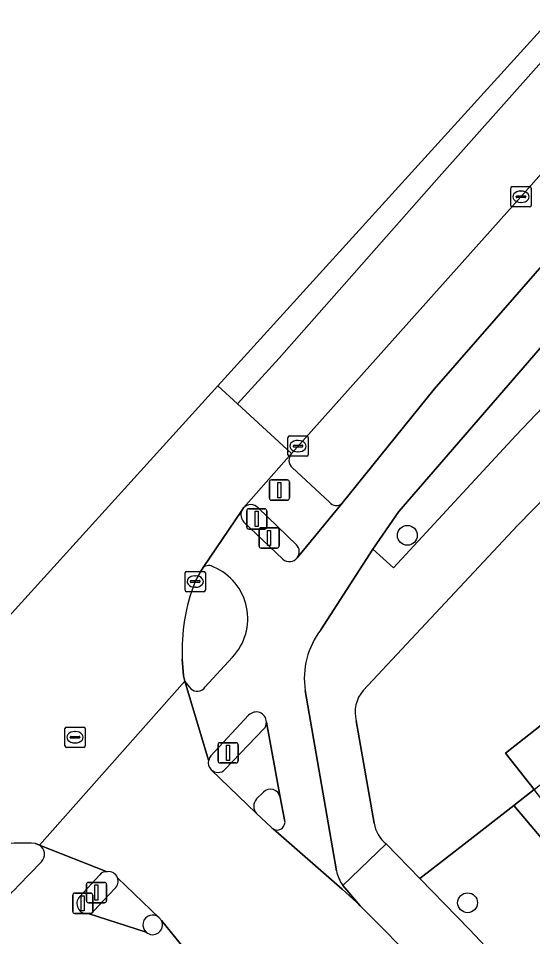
# Model space of a CAD drawing. Extents: x 159217 to 160349, y 381246 to 382172.
# Drawn here: x 159551.64 to 159576.97, y 381550.47 to 381595.69 of the extents above; entities that cross this region are included whole.
import ezdxf

# ---------------------------------------------------------------- set-up
doc = ezdxf.new("R2010")
doc.units = 0
for name, color, linetype in [('IMGEO_Berm_groen', 7, 'Continuous'), ('IMGEO_Boom', 7, 'Continuous'), ('IMGEO_Drukknoppaal', 7, 'Continuous'), ('IMGEO_Fietspad_gesloten', 7, 'Continuous'), ('IMGEO_Groenvoorziening', 7, 'Continuous'), ('IMGEO_Haag', 7, 'Continuous'), ('IMGEO_Kolk', 7, 'Continuous'), ('IMGEO_Rijbaan_lokaal_gesloten', 7, 'Continuous'), ('IMGEO_Rijbaan_regionaal_gesloten', 7, 'Continuous'), ('IMGEO_Rioolput', 7, 'Continuous'), ('IMGEO_Verkeerseiland_gesloten', 7, 'Continuous'), ('IMGEO_Verkeersregelinstallatiepaal', 7, 'Continuous'), ('IMGEO_Voetpad_open', 7, 'Continuous')]:
    doc.layers.add(name, color=color, linetype=linetype)

msp = doc.modelspace()

# ---------------------------------------------------------------- linework, layer by layer
at = {"layer": 'IMGEO_Berm_groen'}
for points in [[(159607.679, 381616.725), (159613.744, 381622.115), (159612.549, 381623.266), (159610.908, 381621.552), (159610.29, 381621.006), (159598.499, 381610.865), (159596.374, 381609.038), (159594.883, 381607.659), (159594.598, 381607.362), (159591.194, 381603.627), (159576.4, 381586.908), (159565.086, 381574.257)], [(159567.596, 381571.823), (159572.118, 381577.431), (159597.116, 381606.063)], [(159565.128, 381573.568), (159566.963, 381571.871)]]:
    msp.add_lwpolyline(points, dxfattribs=at)
for centre, radius, start, end in [((159565.472, 381573.935), 0.503, 140.1125, 226.8642), ((159567.3, 381572.114), 0.415, 215.8301, 315.4971)]:
    msp.add_arc(centre, radius, start, end, dxfattribs=at)
at = {"layer": 'IMGEO_Boom'}
for centre in [(159570.803, 381570.233), (159573.769, 381552.138)]:
    msp.add_circle(centre, 0.489, dxfattribs=at)
at = {"layer": 'IMGEO_Drukknoppaal'}
for p, q in [((159563.594, 381570.604), (159564.384, 381570.604)), ((159564.384, 381570.604), (159563.594, 381570.604)), ((159563.494, 381569.704), (159563.494, 381570.504)), ((159563.494, 381570.504), (159563.494, 381569.704)), ((159564.484, 381570.504), (159564.484, 381569.704)), ((159564.484, 381569.704), (159564.484, 381570.504)), ((159564.384, 381569.604), (159563.594, 381569.604)), ((159563.594, 381569.604), (159564.384, 381569.604)), ((159554.313, 381551.71), (159554.313, 381552.51)), ((159554.313, 381552.51), (159554.313, 381551.71)), ((159554.413, 381552.61), (159555.203, 381552.61)), ((159555.203, 381552.61), (159554.413, 381552.61)), ((159555.303, 381552.51), (159555.303, 381551.71)), ((159555.303, 381551.71), (159555.303, 381552.51)), ((159555.203, 381551.61), (159554.413, 381551.61)), ((159554.413, 381551.61), (159555.203, 381551.61))]:
    msp.add_line(p, q, dxfattribs=at)
for points in [[(159563.914, 381570.479), (159564.064, 381570.479), (159564.064, 381569.729), (159563.914, 381569.729), (159563.914, 381570.479)], [(159554.733, 381552.485), (159554.883, 381552.485), (159554.883, 381551.735), (159554.733, 381551.735), (159554.733, 381552.485)]]:
    msp.add_lwpolyline(points, dxfattribs=at)
for centre, start, end in [((159563.594, 381570.504), 90, 180), ((159563.594, 381570.504), 90, 180), ((159564.384, 381570.504), 0, 90), ((159564.384, 381570.504), 360, 90), ((159563.594, 381569.704), 180, 270), ((159563.594, 381569.704), 180, 270), ((159564.384, 381569.704), 270, 0), ((159564.384, 381569.704), 270, 0), ((159554.413, 381552.51), 90, 180), ((159554.413, 381552.51), 90, 180), ((159555.203, 381552.51), 0, 90), ((159555.203, 381552.51), 360, 90), ((159554.413, 381551.71), 180, 270), ((159554.413, 381551.71), 180, 270), ((159555.203, 381551.71), 270, 0), ((159555.203, 381551.71), 270, 0)]:
    msp.add_arc(centre, 0.1, start, end, dxfattribs=at)
at = {"layer": 'IMGEO_Fietspad_gesloten'}
for points in [[(159597.116, 381606.063), (159572.118, 381577.431), (159567.596, 381571.823), (159565.378, 381569.131)], [(159566.542, 381565.586), (159569.103, 381569.548), (159570.375, 381571.412), (159595.938, 381600.933)], [(159562.645, 381571.455), (159560.748, 381568.654)], [(159564.671, 381569.061), (159563.689, 381569.995), (159562.75, 381570.888)], [(159562.182, 381564.231), (159560.83, 381562.758)], [(159559.847, 381563.054), (159561.005, 381559.157)], [(159567.304, 381553.714), (159565.771, 381562.596)], [(159561.125, 381559.375), (159562.983, 381561.372)], [(159563.859, 381561.038), (159564.534, 381557.335), (159564.755, 381556.22)], [(159564.187, 381555.775), (159567.588, 381552.808), (159568.319, 381552.145), (159568.481, 381551.989), (159567.916, 381552.646), (159567.621, 381552.983)], [(159556.009, 381553.667), (159552.675, 381554.982)], [(159552.776, 381554.151), (159551.637, 381552.985)], [(159554.645, 381552.43), (159555.653, 381553.521)], [(159557.934, 381550.692), (159555.074, 381551.602)], [(159562.533, 381546.538), (159558.685, 381551.263)]]:
    msp.add_lwpolyline(points, dxfattribs=at)
for centre, radius, start, end in [((159563.102, 381571.246), 0.502, 155.4549, 225.5281), ((159564.993, 381569.415), 0.479, 227.7607, 323.5481), ((159561.013, 381568.32), 0.426, 54.5192, 128.3898), ((159560.188, 381566.13), 2.754, 316.399, 67.0839), ((159569.649, 381563.19), 3.924, 142.3692, 188.7122), ((159561.666, 381564.169), 2.133, 211.5083, 224.2629), ((159560.453, 381562.991), 0.443, 224.6315, 328.2307), ((159563.354, 381561.029), 0.505, 1.0192, 137.2393), ((159561.903, 381558.805), 0.964, 143.7551, 158.583), ((159564.389, 381556.103), 0.385, 238.4103, 17.7436), ((159552.384, 381554.525), 0.542, 316.3189, 57.5407), ((159555.954, 381553.295), 0.376, 81.5368, 143.0615), ((159569.295, 381554.143), 2.036, 192.1623, 214.7259), ((159549.265, 381554.919), 3.06, 246.7623, 320.8049), ((159555.022, 381552.1), 0.501, 138.8011, 275.9777), ((159558.259, 381551.044), 0.479, 227.3179, 27.1749)]:
    msp.add_arc(centre, radius, start, end, dxfattribs=at)
at = {"layer": 'IMGEO_Groenvoorziening'}
for points in [[(159601.317, 381602.117), (159604.58, 381605.65), (159608.003, 381609.357), (159615.445, 381617.382), (159615.553, 381617.498), (159613.837, 381619.072), (159609.864, 381615.275), (159605.72, 381611.514), (159602.096, 381607.781), (159601.919, 381607.599), (159595.938, 381600.933), (159570.375, 381571.412), (159569.103, 381569.548), (159570.116, 381568.628), (159576.151, 381575.152), (159585.596, 381585.056)], [(159575.636, 381559.503), (159577.049, 381557.715), (159623.339, 381594.077), (159621.716, 381595.714)], [(159576.056, 381556.935), (159580.454, 381551.717), (159583.479, 381547.014), (159584.683, 381547.956), (159584.068, 381548.786), (159577.496, 381557.149), (159577.049, 381557.715)], [(159573.858, 381550.817), (159577.265, 381547.216), (159580.2, 381544.451), (159583.479, 381547.014), (159580.454, 381551.717), (159576.056, 381556.935), (159573.741, 381555.137), (159571.415, 381553.33)]]:
    msp.add_lwpolyline(points, close=True, dxfattribs=at)
for points in [[(159569.753, 381555.039), (159571.415, 381553.33), (159573.741, 381555.137), (159576.056, 381556.935), (159577.049, 381557.715), (159575.636, 381559.503), (159621.716, 381595.714), (159620.974, 381596.463), (159619.886, 381597.826), (159619.316, 381598.78), (159618.848, 381599.789), (159618.489, 381600.841), (159618.241, 381601.924), (159618.108, 381603.028), (159616.639, 381614.101), (159606.917, 381603.647), (159577.717, 381572.249), (159576.221, 381570.71), (159568.625, 381562.589)], [(159568.283, 381561.09), (159569.166, 381556.062)]]:
    msp.add_lwpolyline(points, dxfattribs=at)
for centre, radius, start, end in [((159569.855, 381561.52), 1.629, 138.9977, 195.298), ((159570.749, 381556.29), 1.599, 188.2115, 231.4831)]:
    msp.add_arc(centre, radius, start, end, dxfattribs=at)
at = {"layer": 'IMGEO_Haag'}
msp.add_lwpolyline([(159615.553, 381617.498), (159613.837, 381619.072), (159609.864, 381615.275), (159605.72, 381611.514), (159602.096, 381607.781), (159601.919, 381607.599), (159595.938, 381600.933), (159570.375, 381571.412), (159569.103, 381569.548), (159570.116, 381568.628), (159576.151, 381575.152), (159585.596, 381585.056), (159601.317, 381602.117), (159604.58, 381605.65), (159608.003, 381609.357), (159615.445, 381617.382)], close=True, dxfattribs=at)
at = {"layer": 'IMGEO_Kolk'}
for p, q in [((159575.899, 381586.482), (159575.899, 381587.334)), ((159575.974, 381587.408), (159576.826, 381587.408)), ((159576.9, 381587.334), (159576.9, 381586.482)), ((159576.158, 381586.902), (159576.158, 381586.914)), ((159576.201, 381586.951), (159576.599, 381586.951)), ((159576.387, 381587.188), (159576.412, 381587.188)), ((159576.642, 381586.914), (159576.642, 381586.902)), ((159576.596, 381586.865), (159576.198, 381586.865)), ((159576.41, 381586.628), (159576.385, 381586.628)), ((159576.826, 381586.408), (159575.974, 381586.408)), ((159564.991, 381575.126), (159565.843, 381575.126)), ((159564.916, 381574.2), (159564.916, 381575.052)), ((159565.218, 381574.669), (159565.616, 381574.669)), ((159565.404, 381574.906), (159565.429, 381574.906)), ((159565.917, 381575.052), (159565.917, 381574.2)), ((159565.175, 381574.62), (159565.175, 381574.632)), ((159565.613, 381574.583), (159565.215, 381574.583)), ((159565.427, 381574.346), (159565.402, 381574.346)), ((159565.659, 381574.632), (159565.659, 381574.62)), ((159565.843, 381574.126), (159564.991, 381574.126)), ((159559.849, 381567.533), (159559.849, 381568.385)), ((159559.924, 381568.459), (159560.776, 381568.459)), ((159560.85, 381568.385), (159560.85, 381567.533)), ((159560.108, 381567.953), (159560.108, 381567.965)), ((159560.546, 381567.916), (159560.148, 381567.916)), ((159560.151, 381568.002), (159560.549, 381568.002)), ((159560.337, 381568.239), (159560.362, 381568.239)), ((159560.592, 381567.965), (159560.592, 381567.953)), ((159560.776, 381567.459), (159559.924, 381567.459)), ((159560.36, 381567.679), (159560.335, 381567.679))]:
    msp.add_line(p, q, dxfattribs=at)
for points in [[(159575.899, 381586.482), (159575.899, 381587.334)], [(159575.974, 381587.408), (159576.826, 381587.408)], [(159576.9, 381587.334), (159576.9, 381586.482)], [(159576.826, 381586.408), (159575.974, 381586.408)], [(159564.991, 381575.126), (159565.843, 381575.126)], [(159564.916, 381574.2), (159564.916, 381575.052)], [(159565.917, 381575.052), (159565.917, 381574.2)], [(159565.843, 381574.126), (159564.991, 381574.126)], [(159559.849, 381567.533), (159559.849, 381568.385)], [(159559.924, 381568.459), (159560.776, 381568.459)], [(159560.85, 381568.385), (159560.85, 381567.533)], [(159560.776, 381567.459), (159559.924, 381567.459)]]:
    msp.add_lwpolyline(points, dxfattribs=at)
for centre, radius, start, end in [((159575.976, 381587.332), 0.0765, 91.552, 178.448), ((159575.976, 381587.332), 0.0765, 91.552, 178.448), ((159576.824, 381587.332), 0.0765, 1.552, 88.448), ((159576.824, 381587.332), 0.0765, 1.552, 88.448), ((159576.198, 381586.911), 0.0403, 85.8775, 175.7526), ((159576.195, 381586.901), 0.0366, 178.938, 274.7102), ((159576.599, 381586.908), 0.043, 264.8664, 352.4533), ((159576.603, 381586.913), 0.0386, 1.7309, 96.639), ((159575.976, 381586.484), 0.0765, 181.552, 268.448), ((159575.976, 381586.484), 0.0765, 181.552, 268.448), ((159576.824, 381586.484), 0.0765, 271.552, 358.448), ((159576.824, 381586.484), 0.0765, 271.552, 358.448), ((159564.993, 381575.05), 0.0765, 91.552, 178.448), ((159564.993, 381575.05), 0.0765, 91.552, 178.448), ((159565.841, 381575.05), 0.0765, 1.552, 88.448), ((159565.841, 381575.05), 0.0765, 1.552, 88.448), ((159565.215, 381574.629), 0.0403, 85.8775, 175.7526), ((159565.62, 381574.631), 0.0386, 1.7309, 96.639), ((159565.212, 381574.619), 0.0366, 178.938, 274.7102), ((159565.616, 381574.626), 0.043, 264.8664, 352.4533), ((159564.993, 381574.202), 0.0765, 181.552, 268.448), ((159564.993, 381574.202), 0.0765, 181.552, 268.448), ((159565.841, 381574.202), 0.0765, 271.552, 358.448), ((159565.841, 381574.202), 0.0765, 271.552, 358.448), ((159559.926, 381568.383), 0.0765, 91.552, 178.448), ((159559.926, 381568.383), 0.0765, 91.552, 178.448), ((159560.774, 381568.383), 0.0765, 1.552, 88.448), ((159560.774, 381568.383), 0.0765, 1.552, 88.448), ((159560.148, 381567.962), 0.0403, 85.8775, 175.7526), ((159560.145, 381567.952), 0.0366, 178.938, 274.7102), ((159560.549, 381567.959), 0.043, 264.8664, 352.4533), ((159560.553, 381567.964), 0.0386, 1.7309, 96.639), ((159559.926, 381567.535), 0.0765, 181.552, 268.448), ((159559.926, 381567.535), 0.0765, 181.552, 268.448), ((159560.774, 381567.535), 0.0765, 271.552, 358.448), ((159560.774, 381567.535), 0.0765, 271.552, 358.448)]:
    msp.add_arc(centre, radius, start, end, dxfattribs=at)
for centre, major_axis, ratio, start_param, end_param in [((159576.386, 381586.908), (-0.387, 0.002), 0.722429, 4.712389, 7.853982), ((159576.411, 381586.908), (-0.39, 0.002), 0.717154, 1.570796, 4.712389), ((159565.403, 381574.626), (-0.387, 0.002), 0.722429, 4.712389, 7.853982), ((159565.428, 381574.626), (-0.39, 0.002), 0.717154, 1.570796, 4.712389), ((159560.336, 381567.959), (-0.387, 0.002), 0.722429, 4.712389, 7.853982), ((159560.361, 381567.959), (-0.39, 0.002), 0.717154, 1.570796, 4.712389)]:
    msp.add_ellipse(centre, major_axis=major_axis, ratio=ratio, start_param=start_param, end_param=end_param, dxfattribs=at)
at = {"layer": 'IMGEO_Rijbaan_lokaal_gesloten'}
for points in [[(159561.005, 381559.157), (159559.847, 381563.054), (159552.675, 381554.982), (159556.009, 381553.667)], [(159564.089, 381555.86), (159563.365, 381556.535), (159561.144, 381558.689)], [(159608.412, 381509.965), (159593.122, 381526.476), (159587.692, 381532.316), (159575.127, 381545.176), (159571.55, 381548.905), (159568.481, 381551.989), (159568.319, 381552.145), (159567.588, 381552.808), (159564.187, 381555.775)], [(159556.522, 381553.37), (159558.581, 381551.4)], [(159558.685, 381551.263), (159562.533, 381546.538), (159565.152, 381543.854), (159567.81, 381540.95), (159578.666, 381529.864), (159592.512, 381515.439), (159599.596, 381507.693), (159601.31, 381505.606), (159602.056, 381504.314), (159602.178, 381504.004), (159602.351, 381503.454), (159602.474, 381502.891), (159602.546, 381502.319), (159602.548, 381502.232), (159610.359, 381508.766), (159609.93, 381508.934), (159609.517, 381509.14), (159609.125, 381509.381), (159608.755, 381509.657), (159608.412, 381509.965)]]:
    msp.add_lwpolyline(points, dxfattribs=at)
for centre, radius, start, end in [((159561.474, 381559.042), 0.483, 166.1593, 226.9245), ((159564.365, 381556.079), 0.352, 218.4578, 239.6689), ((159556.076, 381553.192), 0.48, 21.814, 98.0488), ((159558.243, 381551.036), 0.497, 27.2351, 47.1709)]:
    msp.add_arc(centre, radius, start, end, dxfattribs=at)
at = {"layer": 'IMGEO_Rijbaan_regionaal_gesloten'}
for points in [[(159662.487, 381686.935), (159632.439, 381654.477), (159619.179, 381640.116), (159608.673, 381628.559), (159600.842, 381619.836), (159595.596, 381613.987), (159572.242, 381587.735), (159564.486, 381578.965), (159562.441, 381576.704), (159565.086, 381574.257), (159576.4, 381586.908), (159591.194, 381603.627), (159594.598, 381607.362), (159597.899, 381611.433), (159609.251, 381624.142), (159621.007, 381637.121), (159637.399, 381654.559), (159640.048, 381657.48), (159757.702, 381784.817)], [(159709.596, 381740.644), (159571.505, 381588.644), (159561.472, 381577.6)], [(159561.472, 381577.6), (159562.441, 381576.704), (159564.486, 381578.965), (159572.242, 381587.735), (159595.596, 381613.987), (159600.842, 381619.836), (159608.673, 381628.559), (159619.179, 381640.116), (159632.439, 381654.477), (159662.487, 381686.935)], [(159560.35, 381567.959), (159560.606, 381568.444), (159560.748, 381568.654), (159562.645, 381571.455), (159562.736, 381571.59), (159565.086, 381574.257), (159562.441, 381576.704), (159561.472, 381577.6), (159549.551, 381564.478), (159541.642, 381555.773), (159537.905, 381552.349)], [(159552.483, 381555.058), (159552.675, 381554.982), (159559.847, 381563.054), (159559.767, 381563.322), (159559.715, 381564.132)]]:
    msp.add_lwpolyline(points, dxfattribs=at)
for centre, radius, start, end in [((159568.793, 381564.592), 9.09, 158.2579, 182.9), ((159551.805, 381544.925), 10.155, 86.1722, 105.2727)]:
    msp.add_arc(centre, radius, start, end, dxfattribs=at)
at = {"layer": 'IMGEO_Rioolput'}
for p, q in [((159553.929, 381559.864), (159553.929, 381560.716)), ((159554.004, 381560.79), (159554.856, 381560.79)), ((159554.93, 381560.716), (159554.93, 381559.864)), ((159554.188, 381560.284), (159554.188, 381560.296)), ((159554.626, 381560.247), (159554.228, 381560.247)), ((159554.231, 381560.333), (159554.629, 381560.333)), ((159554.417, 381560.57), (159554.442, 381560.57)), ((159554.672, 381560.296), (159554.672, 381560.284)), ((159554.856, 381559.79), (159554.004, 381559.79)), ((159554.44, 381560.01), (159554.415, 381560.01))]:
    msp.add_line(p, q, dxfattribs=at)
for points in [[(159553.929, 381559.864), (159553.929, 381560.716)], [(159554.004, 381560.79), (159554.856, 381560.79)], [(159554.93, 381560.716), (159554.93, 381559.864)], [(159554.856, 381559.79), (159554.004, 381559.79)]]:
    msp.add_lwpolyline(points, dxfattribs=at)
for centre, radius, start, end in [((159554.006, 381560.714), 0.0765, 91.552, 178.448), ((159554.006, 381560.714), 0.0765, 91.552, 178.448), ((159554.854, 381560.714), 0.0765, 1.552, 88.448), ((159554.854, 381560.714), 0.0765, 1.552, 88.448), ((159554.228, 381560.293), 0.0403, 85.8775, 175.7526), ((159554.225, 381560.283), 0.0366, 178.938, 274.7102), ((159554.629, 381560.29), 0.043, 264.8664, 352.4533), ((159554.633, 381560.295), 0.0386, 1.7309, 96.639), ((159554.006, 381559.866), 0.0765, 181.552, 268.448), ((159554.006, 381559.866), 0.0765, 181.552, 268.448), ((159554.854, 381559.866), 0.0765, 271.552, 358.448), ((159554.854, 381559.866), 0.0765, 271.552, 358.448)]:
    msp.add_arc(centre, radius, start, end, dxfattribs=at)
for centre, major_axis, ratio, start_param, end_param in [((159554.416, 381560.29), (-0.387, 0.002), 0.722429, 4.712389, 7.853982), ((159554.441, 381560.29), (-0.39, 0.002), 0.717154, 1.570796, 4.712389)]:
    msp.add_ellipse(centre, major_axis=major_axis, ratio=ratio, start_param=start_param, end_param=end_param, dxfattribs=at)
at = {"layer": 'IMGEO_Verkeerseiland_gesloten'}
for points in [[(159562.736, 381571.59), (159562.645, 381571.455)], [(159565.34, 381569.773), (159563.449, 381571.595)], [(159562.75, 381570.888), (159563.689, 381569.995), (159564.671, 381569.061)], [(159560.748, 381568.654), (159560.606, 381568.444), (159560.35, 381567.959)], [(159559.715, 381564.132), (159559.767, 381563.322), (159559.847, 381563.054)], [(159560.83, 381562.758), (159562.182, 381564.231)], [(159562.983, 381561.372), (159561.125, 381559.375)], [(159561.81, 381558.695), (159563.737, 381560.7)], [(159563.708, 381557.59), (159563.375, 381557.249)], [(159564.755, 381556.22), (159564.534, 381557.335)], [(159563.365, 381556.535), (159564.089, 381555.86)], [(159552.675, 381554.982), (159552.483, 381555.058)], [(159551.637, 381552.985), (159552.776, 381554.151)], [(159555.653, 381553.521), (159554.645, 381552.43)], [(159555.363, 381551.734), (159556.395, 381552.834)]]:
    msp.add_lwpolyline(points, dxfattribs=at)
for centre, radius, start, end in [((159563.095, 381571.262), 0.486, 43.2687, 137.5348), ((159563.102, 381571.246), 0.502, 155.4549, 225.5281), ((159564.99, 381569.43), 0.49, 322.3946, 44.3802), ((159564.993, 381569.415), 0.479, 227.7607, 323.5481), ((159561.013, 381568.32), 0.426, 54.5192, 128.3898), ((159560.188, 381566.13), 2.754, 316.399, 67.0839), ((159568.793, 381564.592), 9.09, 158.2579, 182.9), ((159561.666, 381564.169), 2.133, 211.5083, 224.2629), ((159560.453, 381562.991), 0.443, 224.6315, 328.2307), ((159563.354, 381561.029), 0.505, 1.0192, 137.2393), ((159563.352, 381561.03), 0.507, 319.4041, 0.9021), ((159561.903, 381558.805), 0.964, 143.7551, 158.583), ((159561.474, 381559.042), 0.483, 166.1593, 226.9245), ((159561.474, 381559.042), 0.483, 226.9732, 314.0591), ((159564.054, 381557.245), 0.488, 10.5714, 135.116), ((159563.775, 381556.886), 0.54, 137.7688, 220.6264), ((159564.389, 381556.103), 0.385, 238.4103, 17.7436), ((159564.365, 381556.079), 0.352, 218.4578, 239.6689), ((159551.805, 381544.925), 10.155, 86.1722, 105.2727), ((159552.384, 381554.525), 0.542, 316.3189, 57.5407), ((159555.954, 381553.295), 0.376, 81.5368, 143.0615), ((159556.076, 381553.192), 0.48, 21.814, 98.0488), ((159549.265, 381554.919), 3.06, 246.7623, 320.8049), ((159556.076, 381553.193), 0.48, 311.672, 21.6682), ((159555.022, 381552.1), 0.501, 138.8011, 275.9777), ((159555.115, 381551.895), 0.296, 262.0471, 327.0498), ((159558.251, 381551.052), 0.48, 46.57, 228.5853), ((159558.259, 381551.044), 0.479, 227.3179, 27.1749), ((159558.243, 381551.036), 0.497, 27.2351, 47.1709)]:
    msp.add_arc(centre, radius, start, end, dxfattribs=at)
at = {"layer": 'IMGEO_Verkeersregelinstallatiepaal'}
for p, q in [((159564.003, 381572.062), (159564.003, 381572.862)), ((159564.003, 381572.862), (159564.003, 381572.062)), ((159564.103, 381572.962), (159564.893, 381572.962)), ((159564.893, 381572.962), (159564.103, 381572.962)), ((159564.993, 381572.862), (159564.993, 381572.062)), ((159564.993, 381572.062), (159564.993, 381572.862)), ((159564.893, 381571.962), (159564.103, 381571.962)), ((159564.103, 381571.962), (159564.893, 381571.962)), ((159562.987, 381571.541), (159563.777, 381571.541)), ((159563.777, 381571.541), (159562.987, 381571.541)), ((159562.887, 381570.641), (159562.887, 381571.441)), ((159562.887, 381571.441), (159562.887, 381570.641)), ((159563.877, 381571.441), (159563.877, 381570.641)), ((159563.877, 381570.641), (159563.877, 381571.441)), ((159563.777, 381570.541), (159562.987, 381570.541)), ((159562.987, 381570.541), (159563.777, 381570.541)), ((159561.475, 381559.122), (159561.475, 381559.922)), ((159561.475, 381559.922), (159561.475, 381559.122)), ((159561.575, 381560.022), (159562.365, 381560.022)), ((159562.365, 381560.022), (159561.575, 381560.022)), ((159562.465, 381559.922), (159562.465, 381559.122)), ((159562.465, 381559.122), (159562.465, 381559.922)), ((159562.365, 381559.022), (159561.575, 381559.022)), ((159561.575, 381559.022), (159562.365, 381559.022)), ((159554.99, 381552.241), (159554.99, 381553.041)), ((159554.99, 381553.041), (159554.99, 381552.241)), ((159555.09, 381553.141), (159555.88, 381553.141)), ((159555.88, 381553.141), (159555.09, 381553.141)), ((159555.98, 381553.041), (159555.98, 381552.241)), ((159555.98, 381552.241), (159555.98, 381553.041)), ((159555.88, 381552.141), (159555.09, 381552.141)), ((159555.09, 381552.141), (159555.88, 381552.141))]:
    msp.add_line(p, q, dxfattribs=at)
for points in [[(159564.423, 381572.837), (159564.573, 381572.837), (159564.573, 381572.087), (159564.423, 381572.087), (159564.423, 381572.837)], [(159563.307, 381571.416), (159563.457, 381571.416), (159563.457, 381570.666), (159563.307, 381570.666), (159563.307, 381571.416)], [(159561.895, 381559.897), (159562.045, 381559.897), (159562.045, 381559.147), (159561.895, 381559.147), (159561.895, 381559.897)], [(159555.41, 381553.016), (159555.56, 381553.016), (159555.56, 381552.266), (159555.41, 381552.266), (159555.41, 381553.016)]]:
    msp.add_lwpolyline(points, dxfattribs=at)
for centre, start, end in [((159564.103, 381572.862), 90, 180), ((159564.103, 381572.862), 90, 180), ((159564.893, 381572.862), 0, 90), ((159564.893, 381572.862), 360, 90), ((159564.103, 381572.062), 180, 270), ((159564.103, 381572.062), 180, 270), ((159564.893, 381572.062), 270, 0), ((159564.893, 381572.062), 270, 0), ((159562.987, 381571.441), 90, 180), ((159562.987, 381571.441), 90, 180), ((159563.777, 381571.441), 0, 90), ((159563.777, 381571.441), 360, 90), ((159562.987, 381570.641), 180, 270), ((159562.987, 381570.641), 180, 270), ((159563.777, 381570.641), 270, 0), ((159563.777, 381570.641), 270, 0), ((159561.575, 381559.922), 90, 180), ((159561.575, 381559.922), 90, 180), ((159562.365, 381559.922), 0, 90), ((159562.365, 381559.922), 360, 90), ((159561.575, 381559.122), 180, 270), ((159561.575, 381559.122), 180, 270), ((159562.365, 381559.122), 270, 0), ((159562.365, 381559.122), 270, 0), ((159555.09, 381553.041), 90, 180), ((159555.09, 381553.041), 90, 180), ((159555.88, 381553.041), 0, 90), ((159555.88, 381553.041), 360, 90), ((159555.09, 381552.241), 180, 270), ((159555.09, 381552.241), 180, 270), ((159555.88, 381552.241), 270, 0), ((159555.88, 381552.241), 270, 0)]:
    msp.add_arc(centre, 0.1, start, end, dxfattribs=at)
at = {"layer": 'IMGEO_Voetpad_open'}
for points in [[(159576.221, 381570.71), (159577.717, 381572.249), (159606.917, 381603.647), (159604.58, 381605.65), (159601.317, 381602.117), (159585.596, 381585.056), (159576.151, 381575.152), (159570.116, 381568.628), (159569.103, 381569.548), (159566.542, 381565.586)], [(159565.086, 381574.257), (159562.736, 381571.59)], [(159566.963, 381571.871), (159565.128, 381573.568)], [(159563.449, 381571.595), (159565.34, 381569.773)], [(159565.378, 381569.131), (159567.596, 381571.823)], [(159568.625, 381562.589), (159576.221, 381570.71)], [(159565.771, 381562.596), (159567.304, 381553.714)], [(159569.166, 381556.062), (159568.283, 381561.09)], [(159563.737, 381560.7), (159561.81, 381558.695)], [(159564.534, 381557.335), (159563.859, 381561.038)], [(159561.144, 381558.689), (159563.365, 381556.535)], [(159563.375, 381557.249), (159563.708, 381557.59)], [(159573.858, 381550.817), (159571.415, 381553.33), (159569.753, 381555.039), (159567.621, 381552.983), (159567.916, 381552.646), (159568.481, 381551.989), (159571.55, 381548.905), (159575.127, 381545.176), (159575.79, 381544.664)], [(159567.621, 381552.983), (159569.753, 381555.039)], [(159558.581, 381551.4), (159556.522, 381553.37)], [(159556.395, 381552.834), (159555.363, 381551.734)], [(159555.074, 381551.602), (159557.934, 381550.692)], [(159581.921, 381542.835), (159580.2, 381544.451), (159577.265, 381547.216), (159573.858, 381550.817)]]:
    msp.add_lwpolyline(points, dxfattribs=at)
for centre, radius, start, end in [((159565.472, 381573.935), 0.503, 140.1125, 226.8642), ((159563.095, 381571.262), 0.486, 43.2687, 137.5348), ((159567.3, 381572.114), 0.415, 215.8301, 315.4971), ((159564.99, 381569.43), 0.49, 322.3946, 44.3802), ((159569.649, 381563.19), 3.924, 142.3692, 188.7122), ((159569.855, 381561.52), 1.629, 138.9977, 195.298), ((159563.352, 381561.03), 0.507, 319.4041, 0.9021), ((159561.474, 381559.042), 0.483, 226.9732, 314.0591), ((159564.054, 381557.245), 0.488, 10.5714, 135.116), ((159563.775, 381556.886), 0.54, 137.7688, 220.6264), ((159570.749, 381556.29), 1.599, 188.2115, 231.4831), ((159569.295, 381554.143), 2.036, 192.1623, 214.7259), ((159556.076, 381553.193), 0.48, 311.672, 21.6682), ((159555.115, 381551.895), 0.296, 262.0471, 327.0498), ((159558.251, 381551.052), 0.48, 46.57, 228.5853)]:
    msp.add_arc(centre, radius, start, end, dxfattribs=at)

doc.saveas('drawing.dxf')
